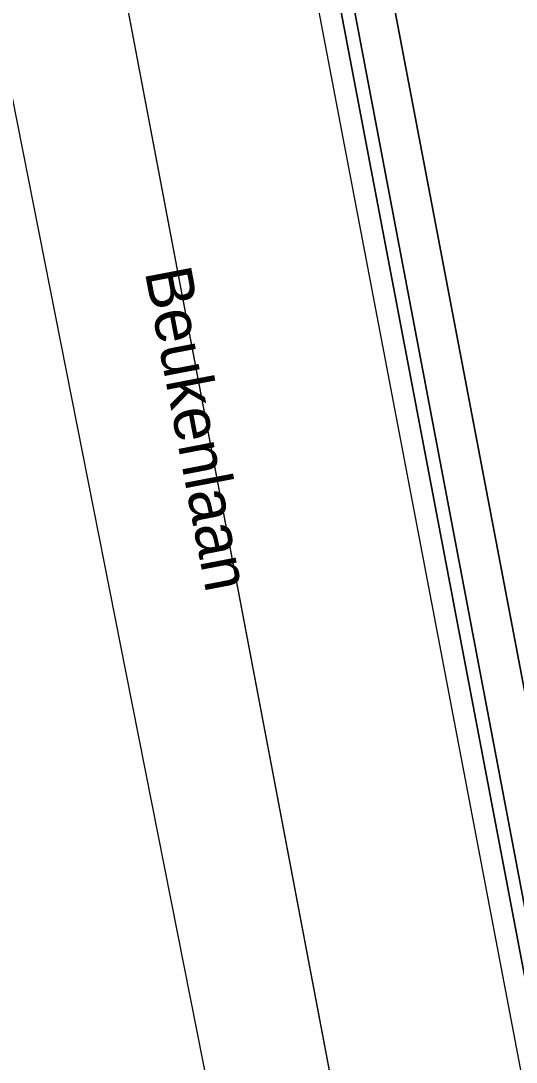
# Model space of a CAD drawing. Extents: x 159262 to 160143, y 383399 to 384319.
# Drawn here: x 159289.72 to 159300.39, y 383851.17 to 383873.58 of the extents above; entities that cross this region are included whole.
import ezdxf

# ---------------------------------------------------------------- set-up
doc = ezdxf.new("R2010")
doc.units = 0
for name, color, linetype in [('IMGEO_Berm_open', 7, 'Continuous'), ('IMGEO_Lijnafwatering', 7, 'Continuous'), ('IMGEO_Muur', 7, 'Continuous'), ('IMGEO_Openbare_ruimte_label', 7, 'Continuous'), ('IMGEO_Rijbaan_regionaal_gesloten', 7, 'Continuous')]:
    doc.layers.add(name, color=color, linetype=linetype)

msp = doc.modelspace()

# ---------------------------------------------------------------- linework, layer by layer
at = {"layer": 'IMGEO_Berm_open'}
for points in [[(159281.754, 383957.326), (159281.061, 383957.173), (159314.487, 383781.303), (159314.238, 383781.271), (159314.691, 383777.713)], [(159316.213, 383777.09), (159315.456, 383780.799), (159309.353, 383813.036), (159303.32, 383844.753), (159290.389, 383912.552)]]:
    msp.add_lwpolyline(points, dxfattribs=at)
at = {"layer": 'IMGEO_Lijnafwatering'}
for points in [[(159294.994, 383879.804), (159298.74, 383860.158)], [(159298.74, 383860.158), (159302.502, 383840.43)]]:
    msp.add_lwpolyline(points, dxfattribs=at)
at = {"layer": 'IMGEO_Muur'}
msp.add_lwpolyline([(159281.061, 383957.173), (159280.741, 383957.112), (159314.238, 383781.271), (159314.487, 383781.303)], close=True, dxfattribs=at)
at = {"layer": 'IMGEO_Rijbaan_regionaal_gesloten'}
for points in [[(159280.211, 384172.631), (159274.487, 384158.497), (159272.013, 384150.923), (159269.535, 384141.678), (159267.507, 384132.324), (159266.005, 384119.851), (159265.496, 384109.233), (159267.965, 384029.162), (159271.62, 383998.252), (159277.018, 383952.804), (159311.634, 383770.65), (159326.117, 383701.416), (159334.862, 383664.196), (159338.544, 383665.089), (159336.511, 383673.455), (159336.041, 383675.319), (159332.664, 383689.455), (159329.732, 383702.333), (159329.536, 383702.291), (159316.548, 383763.855), (159316.542, 383763.881), (159316.537, 383763.907), (159316.287, 383765.107), (159315.145, 383771.238)], [(159325.952, 383685.388), (159327.175, 383680.053), (159328.984, 383672.539), (159331.18, 383663.302), (159334.862, 383664.196), (159326.117, 383701.416), (159311.634, 383770.65), (159277.018, 383952.804), (159271.62, 383998.252), (159267.965, 384029.162)], [(159264.847, 384021.099), (159267.066, 383994.282), (159268.943, 383980.854), (159270.249, 383971.517), (159284.14, 383899.169), (159291.986, 383859.551), (159308.738, 383774.973), (159319.638, 383720.194), (159325.952, 383685.388)], [(159314.691, 383777.713), (159314.238, 383781.271), (159280.741, 383957.112), (159281.061, 383957.173), (159281.028, 383957.348), (159280.954, 383957.749), (159280.773, 383959.33), (159280.661, 383960.306), (159280.387, 383962.692), (159280.125, 383964.98), (159278.545, 383978.753), (159278.462, 383979.478), (159278.393, 383980.079), (159278.303, 383980.866), (159278.275, 383981.108), (159278.176, 383981.973), (159277.369, 383989.002), (159277.274, 383989.833), (159277.236, 383990.167), (159275.344, 384006.661)], [(159290.389, 383912.552), (159303.32, 383844.753), (159309.353, 383813.036)]]:
    msp.add_lwpolyline(points, dxfattribs=at)

# ---------------------------------------------------------------- texts
at = {"layer": 'IMGEO_Openbare_ruimte_label'}
msp.add_text('Beukenlaan', height=1, rotation=280.8379, dxfattribs=at).set_placement((159292.389, 383868.187))

doc.saveas('drawing.dxf')
